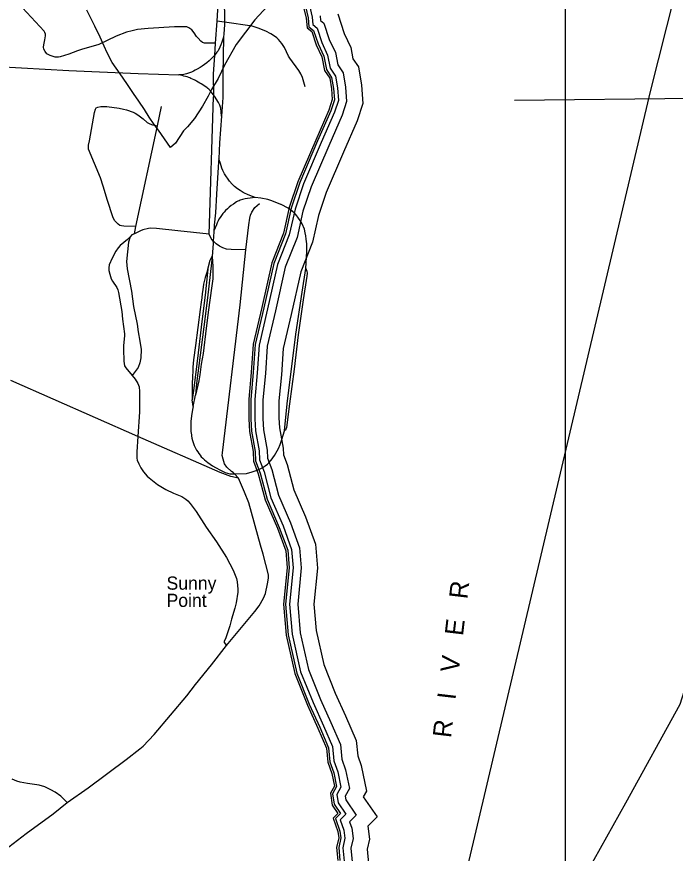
# Model space of a CAD drawing. Extents: x 2104537 to 2336408, y 34176 to 229611.
# Drawn here: x 2313290 to 2320793, y 84107 to 93635 of the extents above; entities that cross this region are included whole.
import ezdxf

# ---------------------------------------------------------------- set-up
doc = ezdxf.new("R2010")
doc.units = 0
for name, color, linetype in [('Exist Boundary Land Use Reservation Military US Department of Defense', 7, 'Continuous'), ('Exist Boundary Political CountyLine', 7, 'Continuous'), ('Exist Hydrographic Buffer Line', 7, 'Continuous'), ('Exist Hydrographic Point Label', 7, 'Continuous'), ('Exist Hydrographic River Shore', 7, 'Continuous'), ('Exist Hydrographic River Shore Label', 7, 'Continuous'), ('Exist Maritime Ferry Route', 7, 'Continuous'), ('Exist Railroad Siding', 7, 'Continuous'), ('Exist Road Non-System Type 51', 7, 'Continuous'), ('Map Preparation Inset Cut Line', 7, 'Continuous'), ('Map Preparation Longitude Latitude Lines', 7, 'Continuous')]:
    doc.layers.add(name, color=color, linetype=linetype)

msp = doc.modelspace()

# ---------------------------------------------------------------- linework, layer by layer
at = {"layer": 'Exist Boundary Land Use Reservation Military US Department of Defense'}
for points in [[(2316196, 93808.9), (2316003.5, 93600.1), (2315788.6, 93318.5), (2315658.2, 93085.3), (2315584.2, 92933.5), (2315511.2, 92804.9), (2315472, 92729.4), (2315408.6, 92617.2), (2315317.4, 92475.1), (2315236.6, 92382.2), (2315189, 92336.8), (2315100.7, 92195.5), (2315040.8, 92144.9), (2314905.7, 92343.3), (2314856.6, 92409.7)], [(2314856.6, 92409.7), (2314800.3, 92493), (2314747.3, 92579.9), (2314680.7, 92675.2), (2314621.7, 92760.5), (2314544.3, 92876.4), (2314467, 92984.2), (2314378.7, 93112.2), (2314319.2, 93222.7), (2314288.4, 93299.4), (2314239.8, 93402.3), (2314179.4, 93529.7), (2314127.5, 93633), (2314088.9, 93710.1)]]:
    msp.add_lwpolyline(points, dxfattribs=at)
at = {"layer": 'Exist Boundary Political CountyLine'}
msp.add_lwpolyline([(2322086, 137167.5), (2322248.1, 134963.6), (2322408.9, 131927.6), (2322579.8, 128889.8), (2322748.5, 125845.7), (2322867, 124333.8), (2323040.6, 122266.9), (2323613.7, 114667), (2323843.2, 108524.5), (2322871.2, 97374.6), (2322515.8, 95693), (2322170.7, 93762.1), (2322032.8, 93344.8), (2321718, 91848.8), (2321513.4, 90001.1), (2321308.8, 87812.2), (2321235.4, 87124.5), (2321140.9, 86736.1), (2320847.2, 85801.7), (2320228.1, 84678.4), (2318853.7, 82227)], dxfattribs=at)
at = {"layer": 'Exist Hydrographic Buffer Line'}
for points in [[(2316625.1, 93762.5), (2316656.2, 93630.4), (2316663.9, 93545.2), (2316711.6, 93506.2), (2316766.3, 93342), (2316832.7, 93198.9), (2316861.4, 93050.3), (2316921.5, 92960.2), (2316944.2, 92823.6), (2316955.5, 92682.6), (2316910.4, 92547.3), (2316760.4, 92202.1), (2316558.1, 91730.6), (2316461, 91443.9), (2316396.1, 91149.3), (2316262.1, 90811.6), (2316149.1, 90307.6), (2316051.1, 89896), (2316031.6, 89578), (2316002, 89274.8), (2316002, 89057.2), (2316011.5, 88919.1), (2316051.4, 88690), (2316056, 88587.4), (2316107.9, 88450.5), (2316186.9, 88156.6), (2316324.6, 87836.7), (2316422.8, 87567.9), (2316438.9, 87358.9), (2316399.2, 86944.6), (2316428, 86603.1), (2316525, 86173.8), (2316666.3, 85822.9), (2316785, 85560.6), (2316888.8, 85321.7), (2316903.9, 85160.2), (2316947.3, 85034.6), (2316983.1, 84858.6), (2316937.5, 84777.3), (2316951.5, 84682.3), (2317039.3, 84553.9), (2316975.1, 84489.6), (2317017.4, 84370.2), (2317030.1, 84281.3), (2317005, 84170.7), (2317020.1, 84019.3)], [(2316580.5, 93751.5), (2316610.7, 93623.1), (2316619.9, 93521.8), (2316672.2, 93479), (2316723.5, 93325), (2316788.6, 93184.7), (2316818.1, 93032.6), (2316877.8, 92942.9), (2316898.6, 92818), (2316909, 92688.2), (2316867.5, 92563.7), (2316718.2, 92220.3), (2316515.2, 91747.1), (2316416.7, 91456.2), (2316352.1, 91162.8), (2316218.1, 90825.2), (2316104.3, 90318), (2316005.5, 89902.8), (2315985.8, 89581.7), (2315956.1, 89277.1), (2315956.1, 89055.6), (2315965.9, 88913.6), (2316005.6, 88685), (2316010.5, 88578), (2316064.1, 88436.4), (2316143.4, 88141.5), (2316281.9, 87819.7), (2316377.5, 87558), (2316392.8, 87359.3), (2316353.1, 86944.9), (2316382.5, 86596.1), (2316481, 86160.1), (2316624, 85804.8), (2316743, 85542), (2316843.7, 85310.1), (2316858.7, 85150.4), (2316902.9, 85022.5), (2316934.7, 84866.2), (2316889.7, 84786.1), (2316907.6, 84665.1), (2316979.9, 84559.4), (2316922.1, 84501.6), (2316972.6, 84359.2), (2316983.5, 84283.2), (2316958.5, 84173.5), (2316973.5, 84023.8)], [(2316947.8, 93668.9), (2317022.8, 93443.9), (2317096.8, 93284.3), (2317121.5, 93157.1), (2317183.6, 93063.8), (2317218, 92857.3), (2317234.7, 92648.7), (2317168, 92448.6), (2317013.4, 92092.8), (2316815.7, 91631.9), (2316726.9, 91369.8), (2316660.5, 91068.3), (2316526.3, 90730.1), (2316417.6, 90245.6), (2316324.7, 89855.3), (2316306.3, 89556.2), (2316277.6, 89261.4), (2316277.6, 89066.6), (2316285.5, 88952.3), (2316325.9, 88719.9), (2316329.3, 88643.9), (2316370.5, 88535.3), (2316447.9, 88247.3), (2316580.8, 87938.6), (2316694.7, 87626.8), (2316715.5, 87356.3), (2316675.9, 86943.1), (2316701.1, 86645.2), (2316788.9, 86256.1), (2316919.7, 85931.2), (2317036.9, 85672.4), (2317159.1, 85391.2), (2317175.2, 85218.9), (2317213.8, 85107.4), (2317273.6, 84812.9), (2317238.6, 84750.7), (2317395.8, 84520.8), (2317289.5, 84414.4), (2317310.1, 84269.9), (2317283.7, 84153.4), (2317299.8, 83992.5)], [(2316747.1, 93645.2), (2316751.9, 93591.8), (2316790.3, 93560.4), (2316851.8, 93376), (2316920.7, 93227.4), (2316948.1, 93085.9), (2317008.8, 92994.7), (2317035.5, 92834.8), (2317048.6, 92671.3), (2316996.3, 92514.4), (2316844.8, 92165.7), (2316644, 91697.7), (2316549.6, 91419.2), (2316484.2, 91122.3), (2316350.2, 90784.4), (2316238.6, 90286.9), (2316142.3, 89882.4), (2316123.2, 89570.7), (2316093.9, 89270.4), (2316093.9, 89060.3), (2316102.8, 88930.2), (2316142.9, 88700), (2316147.1, 88606.2), (2316195.4, 88478.8), (2316273.9, 88186.9), (2316410, 87870.7), (2316513.4, 87587.5), (2316531.1, 87358), (2316491.4, 86944.1), (2316519, 86617.1), (2316613, 86201.3), (2316750.8, 85859), (2316868.9, 85597.9), (2316978.9, 85344.9), (2316994.3, 85179.8), (2317036.1, 85058.9), (2317080, 84843.4), (2317032.9, 84759.7), (2317039.3, 84716.7), (2317158.2, 84542.9), (2317081, 84465.7), (2317107.1, 84392.3), (2317123.5, 84277.5), (2317097.9, 84164.9), (2317113.3, 84010.4)], [(2316747.1, 93645.2), (2316751.9, 93591.8), (2316790.3, 93560.4), (2316851.8, 93376), (2316920.7, 93227.4), (2316948.1, 93085.9), (2317008.8, 92994.7), (2317035.5, 92834.8), (2317048.6, 92671.3), (2316996.3, 92514.4), (2316844.8, 92165.7), (2316644, 91697.7), (2316549.6, 91419.2), (2316484.2, 91122.3), (2316350.2, 90784.4), (2316238.6, 90286.9), (2316142.3, 89882.4), (2316123.2, 89570.7), (2316093.9, 89270.4), (2316093.9, 89060.3), (2316102.8, 88930.2), (2316142.9, 88700), (2316147.1, 88606.2), (2316195.4, 88478.8), (2316273.9, 88186.9), (2316410, 87870.7), (2316513.4, 87587.5), (2316531.1, 87358), (2316491.4, 86944.1), (2316519, 86617.1), (2316613, 86201.3), (2316750.8, 85859), (2316868.9, 85597.9), (2316978.9, 85344.9), (2316994.3, 85179.8), (2317036.1, 85058.9), (2317080, 84843.4), (2317032.9, 84759.7), (2317039.3, 84716.7), (2317158.2, 84542.9), (2317081, 84465.7), (2317107.1, 84392.3), (2317123.5, 84277.5), (2317097.9, 84164.9), (2317113.3, 84010.4)]]:
    msp.add_lwpolyline(points, dxfattribs=at)
at = {"layer": 'Exist Hydrographic River Shore'}
msp.add_lwpolyline([(2316558.2, 93746), (2316588, 93619.4), (2316597.9, 93510.2), (2316652.5, 93465.5), (2316702.1, 93316.5), (2316766.6, 93177.6), (2316796.4, 93023.7), (2316855.9, 92934.3), (2316875.8, 92815.2), (2316885.7, 92691.1), (2316846, 92571.9), (2316697.2, 92229.4), (2316493.7, 91755.3), (2316394.5, 91462.4), (2316330, 91169.5), (2316196.1, 90832), (2316082, 90323.1), (2315982.7, 89906.1), (2315962.9, 89583.5), (2315933.1, 89278.2), (2315933.1, 89054.8), (2315943, 88910.8), (2315982.7, 88682.5), (2315987.7, 88573.3), (2316042.3, 88429.3), (2316121.6, 88133.9), (2316260.6, 87811.3), (2316354.8, 87553.1), (2316369.7, 87359.5), (2316330, 86945), (2316359.8, 86592.5), (2316459, 86153.2), (2316602.9, 85795.8), (2316722, 85532.7), (2316821.2, 85304.3), (2316836.1, 85145.5), (2316880.7, 85016.4), (2316910.5, 84870), (2316865.9, 84790.5), (2316885.7, 84656.5), (2316950.2, 84562.2), (2316895.6, 84507.6), (2316950.2, 84353.7), (2316960.1, 84284.2), (2316935.3, 84175), (2316950.2, 84026.1)], dxfattribs=at)
at = {"layer": 'Exist Maritime Ferry Route'}
for points in [[(2320512.6, 92784.3), (2321523.9, 96799.3), (2321457.6, 99105.4), (2321424.6, 101606.3), (2321421.2, 101762.4)], [(2317087.6, 78277.6), (2320512.6, 92784.3)]]:
    msp.add_lwpolyline(points, dxfattribs=at)
at = {"layer": 'Exist Railroad Siding'}
for q in [(2315326.3, 89324.8), (2315289, 89270.5)]:
    msp.add_line((2315300.4, 89197.8), q, dxfattribs=at)
for points in [[(2315637.8, 94104), (2315648.3, 93845.8), (2315648.7, 93837.8), (2315656.6, 93676.1), (2315658.8, 93637.8), (2315658.8, 93611.8), (2315658.5, 93577.7), (2315658.3, 93572.1), (2315656.9, 93543.8), (2315648.9, 93439.8), (2315647, 93403.9)], [(2315647, 93403.9), (2315627.1, 93343.8), (2315617, 93316.4), (2315605, 93287.4), (2315583.6, 93247.8), (2315569.2, 93229.9), (2315551.4, 93205.5), (2315541.8, 93194.8), (2315528.2, 93179.7), (2315505.5, 93155.5), (2315483.4, 93133.6), (2315457.7, 93111.6), (2315431.5, 93091.5), (2315404.7, 93073.1), (2315379.1, 93057.6), (2315345.8, 93036.3), (2315324.2, 93025.6), (2315305.5, 93016.7), (2315280.4, 93004.8), (2315245.8, 92991), (2315223.7, 92984.2), (2315195.7, 92978.5), (2315135.8, 92974.9)], [(2315647, 93403.9), (2315637.8, 92971.7), (2315638, 92715.3), (2315622.8, 92502.7)], [(2311969.4, 93129.7), (2312164.1, 93113.7), (2312253.3, 93106.4), (2313069.6, 93069.7), (2313883.5, 93023), (2314673.8, 92988.2), (2315135.8, 92974.9)], [(2315542.2, 92730.7), (2315518.8, 92764.2), (2315506.6, 92779.8), (2315494.3, 92796.5), (2315478.7, 92809.9), (2315468.7, 92817.7), (2315459.8, 92824.4), (2315443, 92836.6), (2315426.3, 92846.7), (2315409.6, 92858.9), (2315391.4, 92869.7), (2315375.9, 92879.3), (2315356.4, 92891.3), (2315339.3, 92901.1), (2315326.9, 92907.5), (2315311.1, 92916.1), (2315291.7, 92925.2), (2315274, 92933.4), (2315262, 92938.1), (2315250, 92942.9), (2315231.7, 92949.1), (2315211.8, 92955.2), (2315195.9, 92959.2), (2315173.6, 92965.2), (2315135.8, 92974.9)], [(2315622.8, 92502.7), (2315614.3, 92593.6), (2315608.6, 92615.5), (2315603.1, 92626.5), (2315595.7, 92643.8), (2315589, 92659.4), (2315542.2, 92730.7)], [(2315622.8, 92502.7), (2315602.3, 92198.3), (2315592.6, 92015.6)], [(2315592.6, 92015.6), (2315590.8, 91982.2), (2315565.3, 91614), (2315553.6, 91401.8), (2315541.5, 91259.5), (2315536.3, 91183.5), (2315529.8, 91080.3), (2315528, 91051.3), (2315516.4, 90906)], [(2316007.8, 91577.2), (2315945.5, 91600.7), (2315919.5, 91610.2), (2315885.1, 91625.9), (2315868.7, 91634.4), (2315834.7, 91655.1), (2315806.6, 91676.6), (2315772.4, 91703.2), (2315745.9, 91728.1), (2315715.6, 91763.6), (2315691.4, 91795.5), (2315678.8, 91813.1), (2315658.5, 91847.1), (2315638.3, 91884.7), (2315627.7, 91910.5), (2315611.3, 91962.4), (2315592.6, 92015.6)], [(2316007.8, 91577.2), (2315918, 91564.8), (2315892, 91559.9), (2315861.4, 91552.8), (2315837.8, 91545.3), (2315824.8, 91540.2), (2315810.3, 91533.4), (2315793.6, 91525.2), (2315759.4, 91501.8), (2315733.8, 91484.1), (2315710.6, 91465.8), (2315691.2, 91449.2), (2315669.4, 91427), (2315653, 91410.6), (2315638, 91392.7), (2315622, 91372.7), (2315608.5, 91350.5), (2315594.6, 91328.3), (2315585.5, 91309.5), (2315575.2, 91286.1), (2315565.3, 91263.8), (2315538, 91205.3)], [(2316583.6, 90766.3), (2316597.5, 90962.8), (2316596.5, 91046.8), (2316589.8, 91100.6), (2316583.4, 91138.5), (2316577.1, 91174.3), (2316567.9, 91215.6), (2316541.9, 91276), (2316519.4, 91313.8), (2316509.5, 91329.9), (2316494.9, 91351.3), (2316482.4, 91369.2), (2316466.6, 91386.9), (2316452.3, 91400.8), (2316433.9, 91416.5), (2316409.8, 91436.2), (2316383.2, 91453.9), (2316302.8, 91496), (2316301.1, 91496.9), (2316198, 91539.4), (2316151.2, 91553), (2316070.8, 91568.6), (2316007.8, 91577.2)], [(2315516.4, 90906), (2315524.8, 90791.2), (2315526.2, 90681.3), (2315524.8, 90649.4), (2315508, 90543.1), (2315476.7, 90297), (2315447.2, 90086.4), (2315413, 89797.9), (2315392.1, 89677.6), (2315377.8, 89557.6), (2315364.5, 89487.1), (2315326.3, 89324.8)], [(2315516.4, 90906), (2315510.4, 90831), (2315463.1, 90432.7), (2315421.3, 90102.1), (2315378.9, 89779.5), (2315338.7, 89459.2), (2315326.3, 89324.8)], [(2315469.2, 90760.8), (2315494.2, 90860.9), (2315516.3, 90908.4), (2315516.4, 90906)], [(2315469.2, 90760.8), (2315453.2, 90610.5), (2315436.9, 90464.4), (2315398.6, 90163.6), (2315356.5, 89807.2), (2315325.6, 89557.2), (2315305.8, 89378.8), (2315289, 89270.5)], [(2315469.2, 90760.8), (2315448, 90700.5), (2315436.6, 90664.3), (2315432.6, 90649.4), (2315419.2, 90590.1), (2315410.3, 90523.8), (2315404.7, 90481.9), (2315399.1, 90433.7), (2315391.9, 90383.6), (2315378.8, 90299.7), (2315327.6, 89891), (2315305.5, 89726.7), (2315296.3, 89644.6), (2315295, 89592.7), (2315293.6, 89546.4), (2315291, 89444.5), (2315289.4, 89394.6), (2315289, 89270.5)], [(2316583.6, 90766.3), (2316594.2, 90738.5), (2316598.4, 90715), (2316593.9, 90681), (2316554, 90410), (2316498.7, 90013.3), (2316449.6, 89620.8), (2316399.8, 89226.3), (2316365.1, 88955.8), (2316351.5, 88927.7), (2316339.7, 88919.4)], [(2316339.7, 88919.4), (2316370.2, 89227.8), (2316470.6, 90019.1), (2316541, 90497.8), (2316583.6, 90766.3)], [(2315300.4, 89197.8), (2315292.3, 89162.6), (2315283, 89090.4), (2315275.8, 89024.1), (2315272.2, 88982.3), (2315272.7, 88944.3), (2315275, 88910.2), (2315279.7, 88874.3), (2315281.8, 88862.3), (2315286.2, 88834.5), (2315294.4, 88808.6), (2315300.5, 88786.5), (2315313, 88753.2), (2315320.5, 88738.4), (2315331, 88714.5), (2315339.8, 88699.1), (2315354, 88679.3), (2315366.2, 88661.4), (2315380.4, 88641.6), (2315392.6, 88623.7), (2315409.1, 88606), (2315429.2, 88587.1), (2315469.4, 88556.5), (2315493.8, 88539.1), (2315522.1, 88520.2), (2315554, 88501.8), (2315613.7, 88469.3), (2315626.7, 88462.6), (2315666.1, 88445.8), (2315717.3, 88430.8), (2315742.9, 88429.1), (2315770.1, 88429), (2315778.7, 88428.9), (2315909.5, 88433.7), (2315972.8, 88453.1), (2316006.8, 88463.5), (2316036.8, 88475.5), (2316065.6, 88487.5), (2316085.2, 88498.1), (2316120, 88520.8), (2316147.2, 88540.9), (2316162.1, 88554.3), (2316189.4, 88584.6), (2316209.3, 88611.9), (2316226.7, 88637.9), (2316273.4, 88718.8), (2316291.7, 88761.6), (2316310.7, 88821.1), (2316339.7, 88919.4)]]:
    msp.add_lwpolyline(points, dxfattribs=at)
at = {"layer": 'Exist Road Non-System Type 51'}
for p, q in [((2315587.1, 93841.1), (2315570, 93585)), ((2315570, 93585), (2315550.9, 93334.8)), ((2315658.3, 93572.1), (2315570, 93585)), ((2315550.9, 93334.8), (2315541.8, 93194.8)), ((2315483.4, 91160.1), (2315533.5, 92721.1)), ((2314892.9, 92392.6), (2314938.4, 92612.6)), ((2314647, 91246), (2314892.9, 92392.6)), ((2314630.9, 91163.9), (2314647, 91246)), ((2314671.1, 88852.6), (2313223.4, 89493)), ((2315816.7, 88381.2), (2315770.1, 88429))]:
    msp.add_line(p, q, dxfattribs=at)
for points in [[(2315550.9, 93334.8), (2315428.9, 93334.6), (2315407, 93340.7), (2315387, 93356.3), (2315358.7, 93390.3), (2315338.6, 93410.2), (2315312.4, 93450.2), (2315284.4, 93486.1), (2315252.3, 93510.2), (2315230.2, 93519.8), (2315086.1, 93519.4), (2314788.1, 93502.4), (2314666.3, 93488), (2314606.4, 93475.8), (2314540.1, 93457.8), (2314422.4, 93413.1), (2314224.6, 93318.4), (2314028.9, 93263.7), (2313980.9, 93247.7), (2313883, 93209), (2313785.7, 93179), (2313766.2, 93176.2), (2313727.1, 93176.6), (2313707.2, 93180.5), (2313669.7, 93193.4), (2313635, 93214.4), (2313612.7, 93238.4), (2313599.2, 93266.5), (2313596.9, 93290.3), (2313598.6, 93314), (2313610.4, 93372.3), (2313616.5, 93418.4), (2313616.7, 93436.8), (2313612.1, 93454.7), (2313602, 93470.1), (2313357.2, 93735.4)], [(2316574.8, 92838.6), (2316546.7, 92944.5), (2316526.3, 92986.3), (2316504.2, 93022.2), (2316401.5, 93163.9), (2316387.4, 93188), (2316341.2, 93285.6), (2316327.2, 93307.7), (2316310.9, 93331.6), (2316272.6, 93377.4), (2316254.9, 93395.4), (2316238.6, 93407.6), (2316186.7, 93441.3), (2316128.5, 93470.8), (2316040.4, 93506.7), (2315972, 93526.4), (2315658.3, 93572.1)], [(2315541.8, 93194.8), (2315528.2, 92986.7), (2315533.5, 92721.8), (2315533.5, 92721.1)], [(2314647, 91246), (2314511.9, 91251.5), (2314482.6, 91253.9), (2314466.7, 91257.9), (2314444.5, 91271.8), (2314414.7, 91301.5), (2314404.3, 91315.5), (2314384.4, 91355.7), (2314323.2, 91543.4), (2314275.7, 91707.2), (2314243.7, 91801.1), (2314108.4, 92128.3), (2314106.7, 92146.6), (2314108.7, 92171), (2314120.8, 92222.6), (2314177.7, 92544.9), (2314187.4, 92581), (2314196.5, 92599.1), (2314216.2, 92607.1), (2314250.1, 92613.1), (2314315.4, 92614), (2314458, 92593.7), (2314508.3, 92583.8), (2314542.7, 92575.4), (2314618.3, 92547.8), (2314641.4, 92536.9), (2314670.4, 92518), (2314730.3, 92472.1), (2314776.5, 92432.3), (2314805.8, 92413.7), (2314838.7, 92402.6), (2314892.9, 92392.6)], [(2315899.8, 90979.3), (2315933.2, 91263.2), (2315945.2, 91341.1), (2315955.1, 91375), (2315967.2, 91409.2), (2316003.2, 91461.2), (2316056.8, 91507.3)], [(2315483.4, 91160.1), (2315127.2, 91195.3), (2314882.9, 91222.8), (2314814.8, 91226.6), (2314790.9, 91224.7), (2314727.3, 91206.8), (2314699.1, 91196.8), (2314630.9, 91163.9)], [(2314581, 91130.1), (2314551, 91099.7), (2314469.2, 91027.9), (2314444.9, 91001.7), (2314419.4, 90965.6), (2314379.3, 90885.5), (2314344.9, 90809.4), (2314339.6, 90776.6), (2314340.8, 90744.5), (2314349.8, 90701.6), (2314365.6, 90649.7), (2314381.8, 90621.8), (2314432.1, 90551.9), (2314442.7, 90525.7), (2314450.1, 90495.8), (2314488.6, 90277.7), (2314494.9, 90192), (2314516.4, 90021.8), (2314517.2, 90000.2), (2314507, 89892.2), (2314505.4, 89850.1), (2314509.2, 89710.8), (2314517.9, 89658.6), (2314531.8, 89637.1), (2314603.9, 89550.4)], [(2314581, 91130.1), (2314564, 91069.1), (2314542.2, 90847.7), (2314547.5, 90763.8), (2314596.3, 90508.1), (2314622.5, 90334.2), (2314660.9, 90134.5), (2314672.9, 90046.4), (2314693.2, 89940.5), (2314707.5, 89844.6), (2314705.6, 89750.3), (2314691.8, 89692.3), (2314672.5, 89642), (2314661.7, 89624.5), (2314603.9, 89550.4)], [(2314630.9, 91163.9), (2314603.5, 91149.4), (2314581, 91130.1)], [(2315529.8, 91080.3), (2315505.4, 91108.1), (2315483.4, 91160.1)], [(2315899.8, 90979.3), (2315733.8, 90984.5), (2315681.8, 90988.7), (2315638.6, 91001.8), (2315599.8, 91021.6), (2315563.6, 91048.4), (2315531.6, 91078.3), (2315529.8, 91080.3)], [(2315770.1, 88429), (2315754.5, 88445), (2315736.3, 88457.1), (2315684.2, 88504.9), (2315659.1, 88541.7), (2315640.5, 88597.7), (2315632.7, 88636.5), (2315634.1, 88668.7), (2315836.8, 90353.2), (2315899.8, 90979.3)], [(2314603.9, 89550.4), (2314640, 89506.5), (2314670.2, 89456.5), (2314684.4, 89421), (2314690.2, 89366.4), (2314688.3, 89340.7), (2314690.5, 89274.5), (2314689.2, 89134.3), (2314671.1, 88852.6)], [(2314671.1, 88852.6), (2314659.5, 88680.5), (2314659, 88608.6), (2314663.8, 88586.5), (2314680.7, 88541.5), (2314703.5, 88496.8), (2314734.4, 88453.4), (2314777.4, 88403.6), (2314798.2, 88383.1), (2314892.4, 88309), (2314989.6, 88249.5), (2315076.8, 88209.6), (2315172.6, 88169.7), (2315216.6, 88141.9), (2315238.8, 88122.1), (2315266.9, 88090.7), (2315335.1, 88000.2), (2315447.5, 87822.5), (2315566, 87654.8), (2315680, 87476.8), (2315756.7, 87331.2), (2315794.6, 87235.5), (2315803, 87197.4), (2315811, 87117.3), (2315811.1, 87081.2), (2315791.3, 86959.4), (2315775.3, 86899.3), (2315737.5, 86775.4), (2315717.6, 86697.5), (2315682, 86585.2), (2315668, 86549.2), (2315654.6, 86524), (2315653.9, 86507.2), (2315679.1, 86475.7)], [(2315816.7, 88381.2), (2315730.4, 88397.1), (2315608.5, 88442.9), (2314671.1, 88852.6)], [(2315679.1, 86475.7), (2316001.7, 86859.7), (2316051.4, 86924), (2316101.4, 87012.3), (2316123.1, 87067.9), (2316149.1, 87174.6), (2316158, 87241), (2316157.5, 87279), (2316097.3, 87515.9), (2316067, 87617.1), (2315935.1, 88099.6), (2315887.1, 88219.5), (2315816.7, 88381.2)], [(2313865.7, 84685.2), (2314102.4, 84851.7), (2314538, 85174.7), (2314693.7, 85295.1), (2314729.6, 85327), (2314855.5, 85461.6), (2315228.8, 85900.1), (2315326.8, 86028.6), (2315510.6, 86254.8), (2315679.1, 86475.7)], [(2313865.7, 84685.2), (2313791.4, 84756.4), (2313728.5, 84801.8), (2313680.1, 84830.8), (2313612.2, 84862.9), (2313546.1, 84884.6), (2313412.5, 84902), (2313327.8, 84917), (2313291.6, 84928.4), (2313238.5, 84951.2)], [(2312077, 83535.2), (2312152.2, 83541.5), (2312235.2, 83560.5), (2312360.7, 83597.3), (2312408.9, 83615.6), (2312468.4, 83646.2), (2312524.1, 83682.8), (2312770.9, 83866.8), (2313097.3, 84103.2), (2313397.8, 84331.6), (2313706.3, 84558.1), (2313865.7, 84685.2)]]:
    msp.add_lwpolyline(points, dxfattribs=at)
at = {"layer": 'Map Preparation Inset Cut Line'}
msp.add_lwpolyline([(2319543.7, 95146.7), (2262949.2, 95146.7), (2262949.2, 70118.4), (2244094.4, 70118.4), (2244094.4, 50898.2), (2300688.9, 50898.2), (2300688.9, 65052.1), (2319543.7, 65052.1)], close=True, dxfattribs=at)
at = {"layer": 'Map Preparation Longitude Latitude Lines'}
msp.add_line((2318963.3, 92685.1), (2326273.7, 92761.8), dxfattribs=at)

# ---------------------------------------------------------------- texts
at = {"layer": 'Exist Hydrographic Point Label'}
for s, p in [('Sunny', (2314997, 87109.4)), ('Point', (2314997, 86913.1))]:
    msp.add_text(s, height=150, dxfattribs=at).set_placement(p)
at = {"layer": 'Exist Hydrographic River Shore Label'}
msp.add_text('R   I   V   E   R', height=210, rotation=83.27756, dxfattribs=at).set_placement((2318237.4, 85415.4))

doc.saveas('drawing.dxf')
